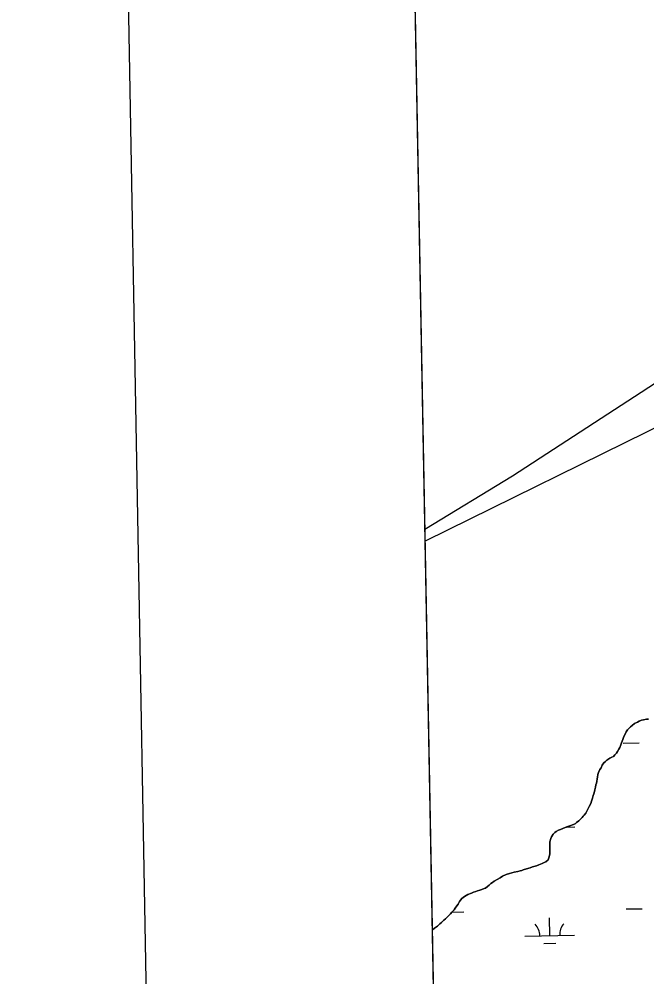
# Model space of a CAD drawing. Extents: x 3957609 to 3995875, y 234277 to 260273.
# Drawn here: x 3960953 to 3962213, y 244464 to 246386 of the extents above; entities that cross this region are included whole.
import ezdxf

# ---------------------------------------------------------------- set-up
doc = ezdxf.new("R2010")
doc.units = 0
for name, color, linetype in [('V-ANNO-SYMB', 7, 'Continuous'), ('V-GRID-FRAM', 7, 'Continuous'), ('V-TOPO-SHOR', 7, 'Continuous'), ('V-UTIL-LINE', 7, 'Continuous'), ('V-WETL-SWMP', 7, 'Continuous')]:
    doc.layers.add(name, color=color, linetype=linetype)

msp = doc.modelspace()

# ---------------------------------------------------------------- linework, layer by layer
at = {"layer": 'V-ANNO-SYMB'}
msp.add_lwpolyline([(3961369.919, 235535.518), (3994447.652, 236136.973), (3994031.027, 259049.761), (3960953.294, 258448.306), (3961369.919, 235535.518)], dxfattribs=at)
at = {"layer": 'V-GRID-FRAM'}
for points in [[(3961534.646, 257877.621), (3993438.57, 258485.581), (3993792.928, 240306.336), (3961873.139, 239698.074), (3961534.646, 257877.621)], [(3961873.139, 239698.074), (3961534.646, 257877.621)]]:
    msp.add_lwpolyline(points, dxfattribs=at)
at = {"layer": 'V-TOPO-SHOR'}
for points in [[(3962216.222, 244980.939), (3962212.262, 244980.608), (3962206.324, 244979.686), (3962202.376, 244978.504), (3962197.581, 244976.747), (3962193.922, 244975.002), (3962188.298, 244971.82), (3962183.245, 244968.076), (3962179.874, 244965.77), (3962176.522, 244962.047), (3962174.288, 244959.47), (3962171.504, 244955.473), (3962169.843, 244952.335), (3962167.642, 244947.213), (3962166.268, 244943.797), (3962164.617, 244939.812), (3962162.428, 244933.555), (3962161.059, 244929.574), (3962158.577, 244924.163), (3962156.923, 244920.46), (3962153.867, 244915.608), (3962151.919, 244912.753), (3962148.849, 244909.034), (3962145.769, 244906.165), (3962142.955, 244904.715), (3962139.017, 244902.683), (3962132.555, 244898.356), (3962130.034, 244896.06), (3962126.954, 244893.191), (3962123.616, 244888.335), (3962121.126, 244883.49), (3962118.91, 244879.498), (3962116.143, 244874.083), (3962114.777, 244870.102), (3962113.712, 244864.425), (3962113.187, 244861.021), (3962112.399, 244855.913), (3962111.875, 244852.507), (3962110.787, 244848.815), (3962109.708, 244844.553), (3962108.928, 244838.88), (3962107.832, 244835.751), (3962106.472, 244831.202), (3962105.385, 244827.507), (3962103.748, 244822.389), (3962101.842, 244816.137), (3962100.478, 244811.873), (3962097.438, 244805.604), (3962095.505, 244801.617), (3962092.46, 244795.915), (3962090.522, 244792.208), (3962087.456, 244788.206), (3962085.22, 244785.915), (3962082.986, 244783.338), (3962079.352, 244779.328), (3962076.549, 244777.028), (3962072.06, 244773.575), (3962069.26, 244770.993), (3962063.906, 244768.662), (3962060.523, 244767.489), (3962052.346, 244764.556), (3962044.453, 244761.627), (3962039.38, 244759.583), (3962035.433, 244758.119), (3962030.934, 244755.514), (3962028.13, 244753.214), (3962024.773, 244749.776), (3962021.718, 244744.924), (3962020.346, 244741.225), (3962018.447, 244734.405), (3962017.982, 244726.187), (3962018.32, 244721.661), (3962018.404, 244714.863), (3962018.173, 244710.614), (3962017.116, 244704.369), (3962014.922, 244698.395), (3962010.159, 244694.373), (3962006.778, 244692.917), (3962002.837, 244690.885), (3961996.355, 244688.258), (3961991.563, 244686.501), (3961983.66, 244684.422), (3961978.583, 244682.659), (3961971.531, 244680.307), (3961965.039, 244678.53), (3961961.939, 244677.358), (3961958.834, 244676.472), (3961954.318, 244675.284), (3961946.689, 244673.774), (3961937.381, 244670.827), (3961930.893, 244668.767), (3961923.002, 244665.554), (3961918.509, 244662.383), (3961912.322, 244658.91), (3961906.413, 244655.723), (3961903.046, 244653.133)], [(3961903.046, 244653.133), (3961899.96, 244650.831), (3961896.595, 244647.957), (3961893.517, 244645.088), (3961889.306, 244641.92), (3961886.488, 244640.752), (3961881.696, 244638.995), (3961878.03, 244637.818), (3961872.953, 244636.056), (3961869.852, 244634.887), (3961865.056, 244633.41), (3961860.825, 244631.944), (3961853.782, 244629.026), (3961847.314, 244625.265), (3961844.506, 244623.248), (3961841.981, 244621.235), (3961838.911, 244617.516), (3961836.966, 244614.661), (3961834.193, 244609.811), (3961831.968, 244606.387), (3961828.628, 244601.531), (3961826.119, 244598.385), (3961821.646, 244593.515), (3961818.857, 244590.085), (3961814.104, 244585.211), (3961809.066, 244580.334), (3961805.701, 244577.463), (3961800.943, 244572.873), (3961797.863, 244570.002), (3961792.819, 244565.693), (3961786.644, 244561.087), (3961782.648, 244558.105)]]:
    msp.add_lwpolyline(points, dxfattribs=at)
at = {"layer": 'V-UTIL-LINE'}
for points in [[(3961767.682, 245361.868), (3961943.705, 245468.964), (3965208.639, 247597.169), (3966396.749, 247622.307), (3967484.854, 247669.667), (3969697.646, 247716.332), (3970569.601, 248052.102), (3971717.759, 248552.062), (3975420.027, 250066.441), (3979384.42, 251663.69), (3984441.626, 253334.756), (3993476.194, 256555.397)], [(3993486.783, 256012.187), (3984358.232, 252707.382), (3984355.815, 252706.645), (3979327.531, 250885.592), (3969939.425, 247110.423), (3969929.75, 247106.755), (3966670.117, 247144.723), (3965413.49, 247134.313), (3961768.13, 245337.826)]]:
    msp.add_lwpolyline(points, dxfattribs=at)
at = {"layer": 'V-WETL-SWMP'}
for p, q in [((3962176.522, 244962.047), (3962179.875, 244965.769)), ((3962179.875, 244965.769), (3962183.245, 244968.076)), ((3962183.245, 244968.076), (3962188.297, 244971.819)), ((3962188.297, 244971.819), (3962193.922, 244975.003)), ((3962193.922, 244975.003), (3962197.582, 244976.747)), ((3962197.582, 244976.747), (3962202.375, 244978.505)), ((3962202.375, 244978.505), (3962206.325, 244979.686)), ((3962206.325, 244979.686), (3962212.261, 244980.608)), ((3962212.261, 244980.608), (3962216.222, 244980.94)), ((3962166.267, 244943.797), (3962167.641, 244947.212)), ((3962167.641, 244947.212), (3962169.844, 244952.336)), ((3962169.844, 244952.336), (3962171.505, 244955.472)), ((3962171.505, 244955.472), (3962174.288, 244959.471)), ((3962174.288, 244959.471), (3962176.522, 244962.047)), ((3962158.577, 244924.162), (3962161.06, 244929.573)), ((3962161.06, 244929.573), (3962162.427, 244933.555)), ((3962162.427, 244933.555), (3962164.616, 244939.812)), ((3962164.616, 244939.812), (3962166.267, 244943.797)), ((3962165.743, 244932.537), (3962197.738, 244933.119)), ((3962142.956, 244904.714), (3962145.77, 244906.164)), ((3962145.77, 244906.164), (3962148.85, 244909.034)), ((3962148.85, 244909.034), (3962151.92, 244912.753)), ((3962151.92, 244912.753), (3962153.867, 244915.609)), ((3962153.867, 244915.609), (3962156.923, 244920.46)), ((3962156.923, 244920.46), (3962158.577, 244924.162)), ((3962121.125, 244883.49), (3962123.615, 244888.335)), ((3962123.615, 244888.335), (3962126.954, 244893.19)), ((3962126.954, 244893.19), (3962130.034, 244896.06)), ((3962130.034, 244896.06), (3962132.555, 244898.356)), ((3962132.555, 244898.356), (3962139.016, 244902.683)), ((3962139.016, 244902.683), (3962142.956, 244904.714)), ((3962113.712, 244864.425), (3962114.776, 244870.102)), ((3962114.776, 244870.102), (3962116.143, 244874.084)), ((3962116.143, 244874.084), (3962118.909, 244879.498)), ((3962118.909, 244879.498), (3962121.125, 244883.49)), ((3962109.707, 244844.552), (3962110.788, 244848.814)), ((3962110.788, 244848.814), (3962111.875, 244852.508)), ((3962111.875, 244852.508), (3962112.4, 244855.913)), ((3962112.4, 244855.913), (3962113.187, 244861.02)), ((3962113.187, 244861.02), (3962113.712, 244864.425)), ((3962105.384, 244827.508), (3962106.472, 244831.202)), ((3962106.472, 244831.202), (3962107.832, 244835.75)), ((3962107.832, 244835.75), (3962108.927, 244838.879)), ((3962108.927, 244838.879), (3962109.707, 244844.552)), ((3962097.439, 244805.604), (3962100.478, 244811.872)), ((3962100.478, 244811.872), (3962101.842, 244816.136)), ((3962101.842, 244816.136), (3962103.748, 244822.39)), ((3962103.748, 244822.39), (3962105.384, 244827.508)), ((3962087.457, 244788.207), (3962090.523, 244792.209)), ((3962090.523, 244792.209), (3962092.46, 244795.915)), ((3962092.46, 244795.915), (3962095.506, 244801.616)), ((3962095.506, 244801.616), (3962097.439, 244805.604)), ((3962069.259, 244770.993), (3962072.06, 244773.576)), ((3962072.06, 244773.576), (3962076.549, 244777.029)), ((3962076.549, 244777.029), (3962079.352, 244779.329)), ((3962079.352, 244779.329), (3962082.985, 244783.338)), ((3962082.985, 244783.338), (3962085.219, 244785.914)), ((3962085.219, 244785.914), (3962087.457, 244788.207)), ((3962024.773, 244749.776), (3962028.129, 244753.215)), ((3962028.129, 244753.215), (3962030.933, 244755.515)), ((3962030.933, 244755.515), (3962035.433, 244758.119)), ((3962035.433, 244758.119), (3962039.38, 244759.583)), ((3962039.38, 244759.583), (3962044.452, 244761.627)), ((3962044.452, 244761.627), (3962052.346, 244764.556)), ((3962051.546, 244764.259), (3962068.781, 244764.573)), ((3962052.346, 244764.556), (3962060.523, 244767.488)), ((3962060.523, 244767.488), (3962063.907, 244768.662)), ((3962063.907, 244768.662), (3962069.259, 244770.993)), ((3962017.982, 244726.187), (3962018.447, 244734.406)), ((3962018.447, 244734.406), (3962020.346, 244741.225)), ((3962020.346, 244741.225), (3962021.717, 244744.924)), ((3962021.717, 244744.924), (3962024.773, 244749.776)), ((3962018.32, 244721.66), (3962017.982, 244726.187)), ((3962018.172, 244710.613), (3962018.403, 244714.864)), ((3962018.403, 244714.864), (3962018.32, 244721.66)), ((3962010.158, 244694.373), (3962014.923, 244698.396)), ((3962014.923, 244698.396), (3962017.115, 244704.37)), ((3962017.115, 244704.37), (3962018.172, 244710.613)), ((3961946.69, 244673.774), (3961954.318, 244675.283)), ((3961954.318, 244675.283), (3961958.834, 244676.471)), ((3961958.834, 244676.471), (3961961.939, 244677.358)), ((3961961.939, 244677.358), (3961965.04, 244678.529)), ((3961965.04, 244678.529), (3961971.531, 244680.308)), ((3961971.531, 244680.308), (3961978.583, 244682.659)), ((3961978.583, 244682.659), (3961983.659, 244684.421)), ((3961983.659, 244684.421), (3961991.563, 244686.5)), ((3961991.563, 244686.5), (3961996.356, 244688.257)), ((3961996.356, 244688.257), (3962002.837, 244690.885)), ((3962002.837, 244690.885), (3962006.777, 244692.916)), ((3962006.777, 244692.916), (3962010.158, 244694.373)), ((3961906.413, 244655.723), (3961912.321, 244658.91)), ((3961912.321, 244658.91), (3961918.509, 244662.384)), ((3961918.509, 244662.384), (3961923.002, 244665.554)), ((3961923.002, 244665.554), (3961930.892, 244668.766)), ((3961930.892, 244668.766), (3961937.38, 244670.828)), ((3961937.38, 244670.828), (3961946.69, 244673.774)), ((3961872.953, 244636.057), (3961878.029, 244637.818)), ((3961878.029, 244637.818), (3961881.696, 244638.995)), ((3961881.696, 244638.995), (3961886.489, 244640.753)), ((3961886.489, 244640.753), (3961889.307, 244641.92)), ((3961889.307, 244641.92), (3961893.516, 244645.087)), ((3961893.516, 244645.087), (3961896.596, 244647.957)), ((3961896.596, 244647.957), (3961899.959, 244650.83)), ((3961899.959, 244650.83), (3961903.046, 244653.133)), ((3961903.046, 244653.133), (3961906.413, 244655.723)), ((3961838.912, 244617.516), (3961841.982, 244621.235)), ((3961841.982, 244621.235), (3961844.506, 244623.248)), ((3961844.506, 244623.248), (3961847.314, 244625.265)), ((3961847.314, 244625.265), (3961853.781, 244629.025)), ((3961853.781, 244629.025), (3961860.825, 244631.944)), ((3961860.825, 244631.944), (3961865.056, 244633.411)), ((3961865.056, 244633.411), (3961869.852, 244634.886)), ((3961869.852, 244634.886), (3961872.953, 244636.057)), ((3961821.647, 244593.516), (3961826.119, 244598.385)), ((3961826.119, 244598.385), (3961828.629, 244601.531)), ((3961828.629, 244601.531), (3961831.968, 244606.386)), ((3961831.968, 244606.386), (3961834.192, 244609.812)), ((3961834.192, 244609.812), (3961836.965, 244614.66)), ((3961836.965, 244614.66), (3961838.912, 244617.516)), ((3962171.791, 244599.917), (3962203.786, 244600.499)), ((3961805.701, 244577.462), (3961809.065, 244580.335)), ((3961809.065, 244580.335), (3961814.103, 244585.211)), ((3961814.103, 244585.211), (3961818.857, 244590.084)), ((3961818.857, 244590.084), (3961821.647, 244593.516)), ((3961821.679, 244593.551), (3961845.937, 244593.992)), ((3962018.147, 244546.373), (3962017.493, 244582.367)), ((3961782.648, 244558.105), (3961786.644, 244561.087)), ((3961786.644, 244561.087), (3961792.818, 244565.693)), ((3961792.818, 244565.693), (3961797.863, 244570.003)), ((3961797.863, 244570.003), (3961800.943, 244572.873)), ((3961800.943, 244572.873), (3961805.701, 244577.462)), ((3961791.812, 244065.936), (3961782.648, 244558.105)), ((3961968.156, 244545.464), (3962068.139, 244547.282)), ((3962006.43, 244530.726), (3962030.426, 244531.163))]:
    msp.add_line(p, q, dxfattribs=at)
for centre, start, end in [((3961962.905, 244545.843), 0.269879, 41.813537), ((3962073.372, 244547.852), 140.269876, 181.813534)]:
    msp.add_arc(centre, 35.246, start, end, dxfattribs=at)

doc.saveas('drawing.dxf')
